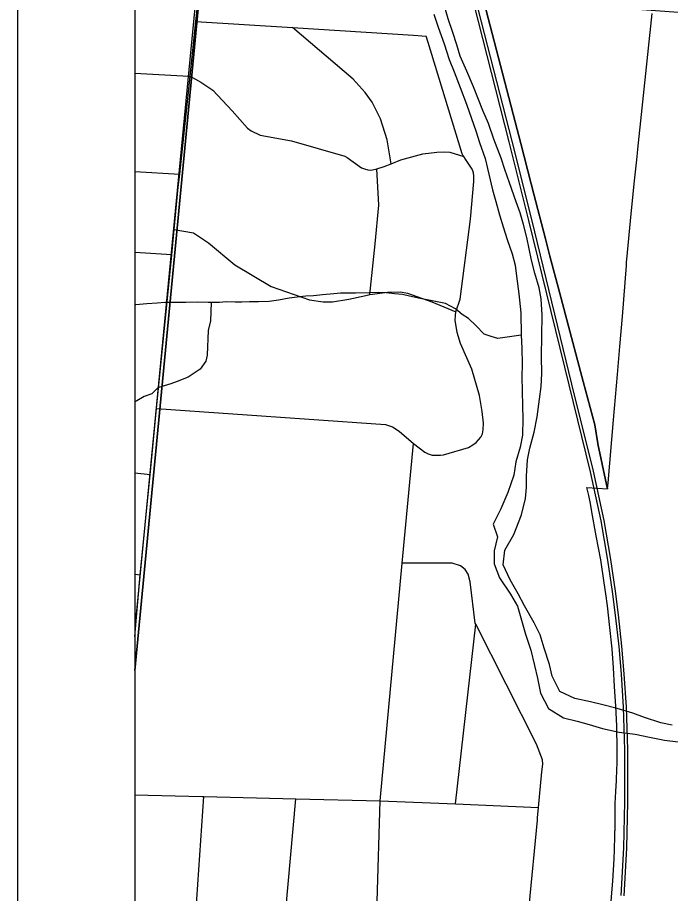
# Model space of a CAD drawing. Extents: x 0 to 34, y -3.9 to 26.2.
# Drawn here: x 2 to 2.557, y 19.701 to 20.448 of the extents above; entities that cross this region are included whole.
import ezdxf

# ---------------------------------------------------------------- set-up
doc = ezdxf.new("R2010")
doc.units = 0
for name, color, linetype in [('GM_X_City_Street', 7, 'Continuous'), ('GM_X_Corporation', 7, 'Continuous'), ('GM_X_Interchange_Ramps', 7, 'Continuous'), ('GM_X_Interstate_Route', 7, 'Continuous'), ('GM_X_Minor_River', 7, 'Continuous'), ('GM_X_Rail_Line', 7, 'Continuous'), ('GM_X_State_Route', 7, 'Continuous'), ('GM_X_State_Shield', 7, 'Continuous'), ('SH_Data', 7, 'Continuous')]:
    doc.layers.add(name, color=color, linetype=linetype)

msp = doc.modelspace()

# ---------------------------------------------------------------- linework, layer by layer
at = {"layer": 'GM_X_City_Street'}
for p, q in [((2.1, 20.31682), (2.13841, 20.31455)), ((2.13156, 20.24581), (2.1, 20.24773)), ((2.1131, 20.05825), (2.1, 20.05947)), ((2.1, 19.97363), (2.1047, 19.97288)), ((2.37374, 19.77765), (2.39099, 19.93093)), ((2.14776, 19.6204), (2.15903, 19.78402)), ((2.22251, 19.61826), (2.23758, 19.78211))]:
    msp.add_line(p, q, dxfattribs=at)
for points in [[(2.15216, 20.44469), (2.23471, 20.43943), (2.33783, 20.43286), (2.34868, 20.43204)], [(2.31883, 20.3234), (2.31531, 20.34371), (2.30971, 20.3617), (2.30248, 20.37594), (2.29663, 20.38408), (2.2863, 20.39536), (2.23471, 20.43943)], [(2.33788, 20.08491), (2.34755, 20.07744), (2.35032, 20.07604), (2.35393, 20.07498), (2.36094, 20.075), (2.36342, 20.07511), (2.38482, 20.08137), (2.38864, 20.08374), (2.39138, 20.08575), (2.39531, 20.09041), (2.39688, 20.0932), (2.39739, 20.09645), (2.39749, 20.10229), (2.3966, 20.11219), (2.3943, 20.12592), (2.38767, 20.14813), (2.37799, 20.17002), (2.3752, 20.17959), (2.37357, 20.18989), (2.37366, 20.19391), (2.37404, 20.19699), (2.37783, 20.208), (2.3864, 20.27611), (2.3895, 20.30831), (2.38932, 20.31308), (2.38905, 20.31552), (2.38859, 20.31744), (2.388, 20.3186), (2.38212, 20.32738), (2.38074, 20.32944), (2.37998, 20.33057), (2.37948, 20.33173), (2.35044, 20.42668), (2.34868, 20.43204)], [(2.1, 20.40043), (2.14621, 20.39797), (2.14722, 20.39792), (2.15652, 20.39276), (2.16659, 20.38604), (2.18321, 20.36851), (2.19611, 20.35374), (2.19951, 20.35131), (2.20695, 20.34775), (2.23375, 20.34286), (2.27931, 20.32986), (2.28128, 20.32865), (2.29347, 20.31999), (2.29607, 20.31899), (2.2988, 20.3182), (2.30131, 20.31798), (2.30302, 20.31808), (2.30652, 20.31912), (2.31283, 20.32099), (2.31883, 20.3234), (2.32701, 20.32669), (2.34573, 20.33188), (2.35789, 20.33308), (2.36453, 20.33349), (2.3689, 20.33316), (2.38074, 20.32944)], [(2.30058, 20.21188), (2.30508, 20.25513), (2.3082, 20.28808), (2.30652, 20.31912)], [(2.13366, 20.26718), (2.1502, 20.2646), (2.16288, 20.25591), (2.18552, 20.23707), (2.21654, 20.21877), (2.24923, 20.20727), (2.26085, 20.20563), (2.26891, 20.2056), (2.28263, 20.20789), (2.29708, 20.2111), (2.30058, 20.21188), (2.31578, 20.21384), (2.32679, 20.21415), (2.33282, 20.213), (2.35349, 20.20561), (2.37404, 20.19699)], [(2.11867, 20.11486), (2.31402, 20.10112), (2.32003, 20.09906), (2.32563, 20.09549), (2.33788, 20.08491)], [(2.30485, 19.6159), (2.30488, 19.6169), (2.30698, 19.69458), (2.3093, 19.78037), (2.3283, 19.98289), (2.33788, 20.08491)], [(2.44358, 19.76372), (2.44378, 19.76581), (2.44461, 19.77465), (2.44748, 19.80498), (2.44818, 19.81162), (2.44801, 19.81523), (2.44291, 19.82861), (2.39099, 19.93093), (2.39061, 19.93168), (2.38622, 19.96708), (2.38442, 19.97357), (2.38207, 19.9774), (2.37808, 19.98052), (2.3709, 19.98292), (2.3283, 19.98289)], [(2.1, 19.78546), (2.15743, 19.78406), (2.15903, 19.78402), (2.23758, 19.78211), (2.3093, 19.78037), (2.37374, 19.77765), (2.44461, 19.77465)], [(2.42834, 19.6022), (2.42862, 19.60513), (2.42929, 19.61234), (2.43404, 19.66255), (2.43666, 19.69039), (2.44358, 19.76372)]]:
    msp.add_lwpolyline(points, dxfattribs=at)
at = {"layer": 'GM_X_Corporation'}
msp.add_lwpolyline([(2.50566, 19.68325), (2.50722, 19.70182), (2.50784, 19.71185), (2.50902, 19.73095), (2.50927, 19.73874), (2.50965, 19.75027), (2.50994, 19.75988), (2.50999, 19.76924), (2.51004, 19.77814), (2.51054, 19.78825), (2.51101, 19.79768), (2.51149, 19.80732), (2.51171, 19.81174), (2.51178, 19.82272), (2.51176, 19.82373), (2.51137, 19.8442), (2.5105, 19.86095), (2.50951, 19.87769), (2.50857, 19.89372), (2.50735, 19.90973), (2.50541, 19.92812), (2.5034, 19.94652), (2.50198, 19.9566), (2.50063, 19.96611), (2.49779, 19.9857), (2.49381, 20.00623), (2.48994, 20.02677), (2.48881, 20.03367), (2.48742, 20.04053), (2.48579, 20.04733), (2.5034, 20.04626), (2.50384, 20.05128), (2.50852, 20.10507), (2.51188, 20.14362), (2.51248, 20.15045), (2.51398, 20.1677), (2.5162, 20.19313), (2.51953, 20.23651), (2.51956, 20.23737), (2.51963, 20.23894), (2.51968, 20.23971), (2.51981, 20.24165), (2.52348, 20.28071), (2.52492, 20.29445), (2.52615, 20.30625), (2.5283, 20.32663), (2.52891, 20.33241), (2.52928, 20.33589), (2.54152, 20.45153)], dxfattribs=at)
at = {"layer": 'GM_X_Interchange_Ramps'}
for points in [[(2.1, 20.66247), (2.1, 18.79438)], [(2.39792, 20.46171), (2.42457, 20.35902), (2.4294, 20.34049), (2.43833, 20.30614), (2.44062, 20.29733), (2.45055, 20.25922), (2.45433, 20.24469), (2.46244, 20.21381), (2.48154, 20.14211), (2.48269, 20.13783), (2.49248, 20.10085), (2.49249, 20.10076), (2.4952, 20.08477), (2.49523, 20.08465), (2.50263, 20.05006), (2.5034, 20.04626), (2.50384, 20.05128), (2.50852, 20.10507), (2.51188, 20.14362), (2.51248, 20.15045), (2.51398, 20.1677), (2.5162, 20.19313), (2.51953, 20.23651), (2.51956, 20.23737), (2.51963, 20.23894), (2.51968, 20.23971), (2.51981, 20.24165), (2.52348, 20.28071), (2.52492, 20.29445), (2.52615, 20.30625), (2.5283, 20.32663), (2.52891, 20.33241), (2.52928, 20.33589), (2.54152, 20.45153)], [(2.50566, 19.68325), (2.50722, 19.70182), (2.50784, 19.71185), (2.50902, 19.73095), (2.50927, 19.73874), (2.50965, 19.75027), (2.50994, 19.75897), (2.50994, 19.75988), (2.50999, 19.76924), (2.51004, 19.77814), (2.51054, 19.78825), (2.51101, 19.79768), (2.51149, 19.80732), (2.51171, 19.81174), (2.51178, 19.82272), (2.51176, 19.82373), (2.51137, 19.84403), (2.5105, 19.86095), (2.50951, 19.87769), (2.50857, 19.89372), (2.50735, 19.90973), (2.50541, 19.92812), (2.5034, 19.94652), (2.50198, 19.9566), (2.50063, 19.96611), (2.49779, 19.9857), (2.49381, 20.00623), (2.48994, 20.02677), (2.48881, 20.03367), (2.48742, 20.04053), (2.48579, 20.04733), (2.5034, 20.04626), (2.50263, 20.05006), (2.49523, 20.08465), (2.4952, 20.08477), (2.49249, 20.10076), (2.49248, 20.10085), (2.48269, 20.13783), (2.48154, 20.14211), (2.46244, 20.21381), (2.45433, 20.24469), (2.45055, 20.25922), (2.44062, 20.29733), (2.43833, 20.30614), (2.4294, 20.34049), (2.42457, 20.35902), (2.39792, 20.46171)]]:
    msp.add_lwpolyline(points, dxfattribs=at)
at = {"layer": 'GM_X_Interstate_Route'}
msp.add_lwpolyline([(2.1, 20.9), (2.1, 17.39463)], dxfattribs=at)
at = {"layer": 'GM_X_Minor_River'}
for points in [[(2.55869, 19.84475), (2.54886, 19.84684), (2.53491, 19.85128), (2.52511, 19.85489), (2.51153, 19.85895), (2.49945, 19.86222), (2.48887, 19.86471), (2.47564, 19.86762), (2.46285, 19.87357), (2.45627, 19.88662), (2.4538, 19.89655), (2.44951, 19.91032), (2.44593, 19.92179), (2.44081, 19.93215), (2.43273, 19.94637), (2.42723, 19.95675), (2.42025, 19.96866), (2.41442, 19.98132), (2.41579, 19.99384), (2.42363, 20.00738), (2.43002, 20.02398), (2.43332, 20.03799), (2.43425, 20.04747), (2.43443, 20.05698), (2.43508, 20.07103), (2.43716, 20.08088), (2.44083, 20.09449), (2.44336, 20.10775), (2.44553, 20.12254), (2.44687, 20.13354), (2.44746, 20.14455), (2.44697, 20.15901), (2.44764, 20.19435), (2.44676, 20.20806), (2.44504, 20.21759), (2.44148, 20.23021), (2.43866, 20.24129), (2.43446, 20.26038), (2.43164, 20.27145), (2.42879, 20.28139), (2.42555, 20.29096), (2.41978, 20.30704), (2.41583, 20.31852), (2.41259, 20.32808), (2.40644, 20.34417), (2.40176, 20.35756), (2.39704, 20.36868), (2.39342, 20.37825), (2.38907, 20.38898), (2.38325, 20.4024), (2.3778, 20.41505), (2.37494, 20.42461), (2.37135, 20.43532), (2.36739, 20.4468), (2.36455, 20.45674)], [(2.35533, 20.45083), (2.35891, 20.43974), (2.36396, 20.42558), (2.36826, 20.41219), (2.37262, 20.40184), (2.37768, 20.38844), (2.3831, 20.37427), (2.38743, 20.36202), (2.39102, 20.35131), (2.39425, 20.34136), (2.39893, 20.32796), (2.40526, 20.30123), (2.4081, 20.29129), (2.4113, 20.27982), (2.41452, 20.2695), (2.41774, 20.25879), (2.42206, 20.24654), (2.42454, 20.23699), (2.42587, 20.22746), (2.42787, 20.2126), (2.42946, 20.19622), (2.42986, 20.1772), (2.43041, 20.16617), (2.43054, 20.15248), (2.43033, 20.14184), (2.43049, 20.12967), (2.431, 20.11673), (2.43118, 20.10608), (2.43092, 20.09202), (2.42883, 20.0818), (2.42518, 20.06932), (2.42345, 20.05795), (2.41824, 20.04322), (2.41228, 20.02926), (2.40596, 20.01608), (2.40956, 20.00536), (2.40683, 19.99348), (2.40685, 19.98222), (2.41118, 19.97035), (2.42078, 19.95649), (2.42665, 19.94611), (2.4295, 19.93617), (2.43342, 19.92241), (2.43809, 19.90863), (2.44126, 19.89565), (2.44372, 19.88496), (2.44613, 19.87198), (2.45309, 19.85892), (2.46585, 19.85108), (2.47755, 19.84819), (2.48775, 19.84534), (2.49907, 19.84208), (2.51342, 19.83877), (2.52705, 19.83699), (2.53914, 19.83447), (2.552, 19.83195), (2.56373, 19.83059)], [(2.42986, 20.17723), (2.40987, 20.17428), (2.40424, 20.17604), (2.39825, 20.17819), (2.39093, 20.18534), (2.3847, 20.1913), (2.37952, 20.19493), (2.37363, 20.19974), (2.36507, 20.20428), (2.35225, 20.20671), (2.34358, 20.20859), (2.33454, 20.21049), (2.32851, 20.21188), (2.3217, 20.21254), (2.31451, 20.21322), (2.30805, 20.21349), (2.30007, 20.21344), (2.28828, 20.21317), (2.28144, 20.21307), (2.27573, 20.21293), (2.27001, 20.21241), (2.2601, 20.21168), (2.25247, 20.21085), (2.24599, 20.21036), (2.23873, 20.20953), (2.23186, 20.20867), (2.22268, 20.20715), (2.21465, 20.20596), (2.20552, 20.20558), (2.19791, 20.20552), (2.19145, 20.20541), (2.18574, 20.20526), (2.17816, 20.20558), (2.17243, 20.20506), (2.16256, 20.20509), (2.15383, 20.20545), (2.14356, 20.20512), (2.13443, 20.20512), (2.12569, 20.2051), (2.11922, 20.20461), (2.11044, 20.20383), (2.10091, 20.20309), (2.1, 20.20301)], [(2.16524, 20.20508), (2.1646, 20.18942), (2.16275, 20.18113), (2.16193, 20.16026), (2.16058, 20.15499), (2.15576, 20.14835), (2.14561, 20.14155), (2.13634, 20.13775), (2.13094, 20.1357), (2.12517, 20.13404), (2.11979, 20.13236), (2.11464, 20.12725), (2.10809, 20.12486), (2.10187, 20.12132), (2.1, 20.12035)]]:
    msp.add_lwpolyline(points, dxfattribs=at)
at = {"layer": 'GM_X_Rail_Line'}
msp.add_line((2.19418, 20.9), (2.1, 19.92758), dxfattribs=at)
for points in [[(2.51509, 19.69948), (2.51748, 19.7401), (2.51823, 19.77953), (2.51823, 19.8239), (2.51703, 19.86002), (2.51529, 19.88834), (2.51329, 19.91189), (2.51029, 19.93842), (2.50774, 19.95881), (2.50369, 19.98549), (2.49801, 20.01886), (2.489, 20.06074), (2.47057, 20.13494), (2.43639, 20.27509), (2.4196, 20.34195), (2.38567, 20.47493)], [(2.51756, 19.6993), (2.51997, 19.74001), (2.52072, 19.7795), (2.52072, 19.82394), (2.51952, 19.86014), (2.51777, 19.88852), (2.51576, 19.91213), (2.51276, 19.93871), (2.5102, 19.95915), (2.50615, 19.98588), (2.50045, 20.01933), (2.49142, 20.0613), (2.47298, 20.13553), (2.4388, 20.27569), (2.42201, 20.34256), (2.38807, 20.47554)]]:
    msp.add_lwpolyline(points, dxfattribs=at)
at = {"layer": 'GM_X_State_Route'}
for points in [[(2.12066, 20.13502), (2.12145, 20.14308), (2.13156, 20.24581), (2.13366, 20.26718), (2.13722, 20.30327), (2.13841, 20.31455), (2.14722, 20.39792), (2.15216, 20.44469), (2.15549, 20.47622), (2.15752, 20.49534)], [(2.1, 19.92043), (2.1047, 19.97288), (2.1131, 20.05825), (2.11867, 20.11486), (2.12066, 20.13502)]]:
    msp.add_lwpolyline(points, dxfattribs=at)
at = {"layer": 'GM_X_State_Shield'}
for points in [[(2.1, 20.4862), (2.1, 19.89152), (2.15658, 20.48238)], [(2.1, 19.89152), (2.1, 19.44541), (3.06281, 19.41744), (3.14931, 20.4095), (2.15658, 20.48238)]]:
    msp.add_lwpolyline(points, close=True, dxfattribs=at)
at = {"layer": 'SH_Data'}
msp.add_line((2, 21), (2, 14), dxfattribs=at)

doc.saveas('drawing.dxf')
